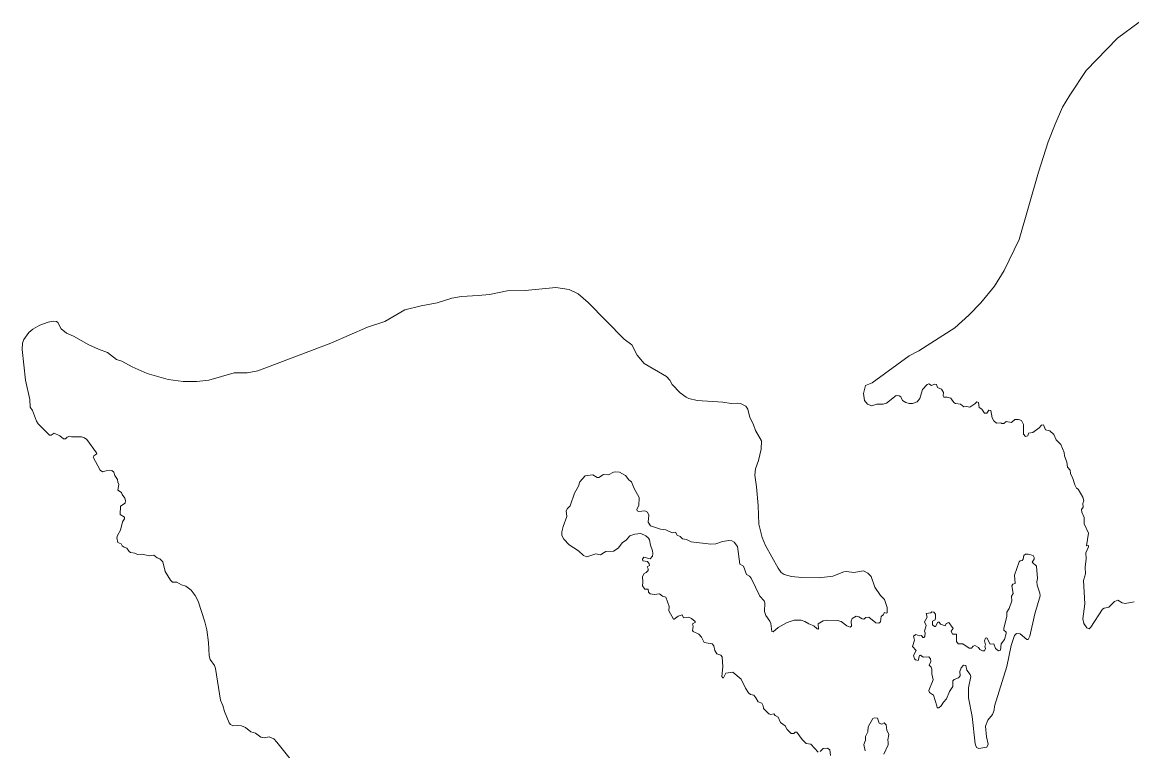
# Model space of a CAD drawing. Extents: x 369010 to 739155, y 6377141 to 6616555.
# Drawn here: x 492118 to 497311, y 6577025 to 6580433 of the extents above; entities that cross this region are included whole.
import ezdxf

# ---------------------------------------------------------------- set-up
doc = ezdxf.new("R2010")
doc.units = 0
doc.header["$LTSCALE"] = 40
doc.layers.add('1', color=7, linetype='Continuous', lineweight=13)

msp = doc.modelspace()

# ---------------------------------------------------------------- linework, layer by layer
at = {"layer": '1'}
for points in [[(497345.15, 6580433.02), (497243.86, 6580357.88), (497098.05, 6580206.61), (497020.43, 6580091.42), (496987.17, 6580035.32), (496951.91, 6579956.7), (496919.81, 6579873.62), (496874.46, 6579732.28), (496784.42, 6579416.99), (496713.42, 6579271.68), (496668.9, 6579197.7), (496604.02, 6579121.07), (496548.25, 6579063.31), (496482.87, 6579002.74), (496314.56, 6578896.32), (496269.54, 6578872.98), (496095.76, 6578745.71), (496064.98, 6578733.79), (496055.54, 6578695.73), (496060.34, 6578663.45), (496073.42, 6578646.9), (496094.44, 6578637.97), (496117.44, 6578645.58), (496148.06, 6578646.24), (496163.45, 6578651.37), (496207.64, 6578687.12), (496222.21, 6578685.63), (496229.65, 6578680.34), (496238.59, 6578664.12), (496253.98, 6578654.52), (496269.21, 6578648.89), (496284.6, 6578649.39), (496305.95, 6578657.99), (496319.69, 6578672.06), (496331.77, 6578715.42), (496353.45, 6578738.1), (496361.73, 6578741.57), (496373.81, 6578734.29), (496387.88, 6578739.09), (496396.48, 6578738.43), (496401.94, 6578724.03), (496420.65, 6578716.75), (496429.25, 6578701.52), (496428.09, 6578685.8), (496431.9, 6578679.67)], [(494616.15, 6579191.58), (494471.67, 6579178.67), (494388.42, 6579176.85), (494304.51, 6579159.97), (494252.21, 6579154.84), (494173.43, 6579149.87), (494127.92, 6579142.09), (494059.57, 6579121.07), (493984.59, 6579107.01), (493909.45, 6579087.31), (493815.61, 6579033.36), (493733.36, 6579006.54), (493561.73, 6578932.07), (493219.96, 6578801.82), (493171.47, 6578793.54), (493110.23, 6578793.21), (492990.91, 6578757.96), (492934.8, 6578752.16)], [(495449.8, 6578000.45), (495465.19, 6577979.92), (495476.44, 6577898.16), (495493, 6577888.56), (495508.39, 6577849.01), (495522.45, 6577841.07), (495530.07, 6577832.79), (495570.29, 6577748.55), (495590.64, 6577726.54), (495593.13, 6577717.27), (495592.46, 6577675.89), (495598.92, 6577657.02), (495616.79, 6577631.87), (495621.59, 6577619.79), (495625.73, 6577582.38), (495632.02, 6577581.22), (495656.35, 6577601.25), (495697.72, 6577625.25), (495730.99, 6577636.34), (495764.09, 6577636.34), (495780.64, 6577630.21), (495798.85, 6577619.12), (495823.18, 6577609.52), (495838.73, 6577594.63), (495844.19, 6577594.13), (495842.87, 6577618.79), (495866.87, 6577632.86), (495883.42, 6577635.67), (495933.07, 6577634.68), (495951.28, 6577629.72), (495976.76, 6577608.86), (495992.49, 6577603.73), (495998.78, 6577607.7), (495997.62, 6577631.87), (496001.92, 6577643.29), (496021.45, 6577654.21), (496033.53, 6577651.56), (496048.92, 6577641.47), (496057.2, 6577640.81), (496066.47, 6577647.76), (496079.87, 6577649.74), (496112.64, 6577623.92), (496127.87, 6577621.94), (496134.99, 6577628.72), (496137.47, 6577653.22), (496148.06, 6577661.16), (496153.19, 6577671.75), (496161.63, 6577668.44), (496166.6, 6577670.76), (496166.27, 6577694.43), (496154.18, 6577732.99), (496134.99, 6577751.2), (496109.17, 6577790.09), (496090.63, 6577840.07), (496075.07, 6577855.79), (496055.54, 6577867.21), (496010.36, 6577858.28), (495975.94, 6577863.41), (495963.03, 6577862.08), (495912.05, 6577841.07), (495847.67, 6577833.45), (495767.24, 6577834.94), (495718.25, 6577839.74), (495683.49, 6577849.67), (495670.42, 6577859.27), (495655.69, 6577878.97), (495596.1, 6577984.56), (495581.37, 6578022.79), (495564.82, 6578085.35), (495562.01, 6578172.74), (495554.89, 6578260.12), (495546.62, 6578313.74), (495550.43, 6578344.2), (495564.16, 6578382.59), (495576.91, 6578436.05), (495577.9, 6578474.45), (495550.43, 6578523.44), (495539.67, 6578554.06), (495523.94, 6578584.67), (495513.52, 6578623.07), (495504.91, 6578637.3), (495479.59, 6578649.39), (495464.03, 6578651.37), (495435.57, 6578648.89), (495397.33, 6578655.84), (495276.18, 6578664.12), (495237.95, 6578672.39), (495225.21, 6578678.85), (495197.41, 6578698.87), (495159.84, 6578738.1), (495148.25, 6578758.45), (495134.02, 6578775.5), (495028.92, 6578836.57), (494995.32, 6578875.96), (494971.33, 6578924.62), (494934.92, 6578950.6), (494766.93, 6579122.07), (494719.59, 6579163.11), (494677.39, 6579182.31), (494616.15, 6579191.58)], [(492934.8, 6578752.16), (492871.74, 6578752.5), (492801.57, 6578761.43), (492702.76, 6578789.07), (492631.93, 6578821.01), (492584.76, 6578846.83), (492558.94, 6578854.78), (492517.73, 6578888.71), (492475.03, 6578902.94), (492429.35, 6578923.96), (492357.69, 6578965), (492324.92, 6578978.57), (492300.42, 6578998.6), (492284.7, 6579028.06), (492278.91, 6579032.69), (492263.85, 6579034.02), (492239.68, 6579029.55), (492200.46, 6579015.32), (492167.19, 6578996.45), (492149.65, 6578981.06), (492126.15, 6578948.29), (492119.69, 6578931.07), (492117.87, 6578902.28), (492132.77, 6578758.78), (492152.96, 6578668.25), (492154.78, 6578632.17), (492166.7, 6578616.62), (492184.74, 6578567.13), (492193.18, 6578554.72), (492246.3, 6578500.93), (492254.25, 6578500.6), (492267.16, 6578510.03), (492294.46, 6578498.94), (492311.18, 6578483.39), (492320.61, 6578484.54), (492328.56, 6578492.32), (492340.81, 6578496.79), (492348.42, 6578494.14), (492395.26, 6578493.81), (492408.99, 6578489.34), (492420.41, 6578481.07), (492466.09, 6578418.34), (492467.91, 6578413.21), (492453.35, 6578405.1), (492450.7, 6578398.48), (492482.97, 6578337.91), (492493.9, 6578329.96), (492510.78, 6578334.1), (492538.09, 6578335.43), (492546.69, 6578328.31), (492551.16, 6578313.41), (492563.41, 6578294.55), (492564.9, 6578280.81), (492570.69, 6578270.22), (492565.56, 6578244.07), (492583.43, 6578232.98), (492585.75, 6578223.71), (492598.16, 6578207.16), (492601.64, 6578196.24), (492600.32, 6578183.16), (492577.31, 6578169.92), (492576.81, 6578130.86), (492596.51, 6578117.62), (492596.18, 6578110.17), (492586.58, 6578095.61), (492578.64, 6578057.21), (492563.74, 6578031.73), (492560.76, 6578021.3), (492564.9, 6577999.78), (492581.45, 6577992.83), (492586.25, 6577984.23), (492594.85, 6577977.94), (492607.6, 6577973.47), (492618.52, 6577957.08), (492624.81, 6577952.61), (492645.66, 6577949.14), (492657.42, 6577942.85), (492676.61, 6577945), (492714.85, 6577937.39), (492733.88, 6577939.87), (492749.27, 6577927.13), (492762.34, 6577923.32), (492775.75, 6577908.09), (492786.51, 6577863.41), (492811.83, 6577823.19), (492821.93, 6577812.93), (492841.12, 6577813.59), (492863.47, 6577801.51), (492884.16, 6577794.56), (492908.65, 6577776.35), (492927.19, 6577751.2), (492941.59, 6577725.54), (492973.36, 6577628.72), (492981.97, 6577591.49), (492990.41, 6577532.23), (492992.23, 6577469.84), (492998.02, 6577452.63), (493018.05, 6577423.5), (493022.19, 6577410.42), (493045.85, 6577261.64)], [(496431.9, 6578679.67), (496447.13, 6578679.67), (496463.51, 6578675.04), (496477.74, 6578653.36), (496485.52, 6578649.39), (496509.02, 6578646.24), (496524.75, 6578633.5), (496537.82, 6578635.48), (496553.05, 6578632.17), (496577.05, 6578647.9), (496586.15, 6578657.5), (496593.27, 6578654.52), (496596.08, 6578631.35), (496609.15, 6578622.41), (496621.9, 6578603.54), (496632.16, 6578604.53), (496642.42, 6578618.27), (496650.7, 6578615.95), (496658.31, 6578582.19), (496664.93, 6578567.79), (496677.51, 6578557.86), (496697.86, 6578559.19), (496702.66, 6578555.38), (496711.93, 6578555.71), (496723.35, 6578565.97), (496748.84, 6578559.85), (496762.91, 6578574.91), (496780.78, 6578574.91), (496795.18, 6578570.11), (496803.46, 6578551.57), (496804.28, 6578505.56), (496814.21, 6578495.8), (496824.81, 6578498.28), (496828.28, 6578511.03), (496848.64, 6578513.67), (496877.11, 6578535.35), (496887.86, 6578547.44), (496897.79, 6578549.26), (496906.73, 6578525.76), (496927.42, 6578521.95), (496946.29, 6578504.41), (496957.37, 6578479.91), (496978.72, 6578458.39), (496995.11, 6578420.16), (496995.94, 6578404.94), (497007.19, 6578374.32), (497010, 6578350.98), (497022.75, 6578337.25), (497024.73, 6578322.02), (497035.82, 6578299.01), (497043.77, 6578268.4), (497051.88, 6578254), (497059.82, 6578248.54), (497082.66, 6578210.97), (497086.3, 6578194.42), (497082.5, 6578181.67), (497083.99, 6578164.46), (497075.71, 6578153.87), (497077.36, 6578140.46), (497088.45, 6578115.97), (497088.12, 6578087.17), (497108.15, 6578043.48), (497098.88, 6577983.73), (497108.48, 6577985.38), (497109.14, 6577979.43), (497095.24, 6577951.46), (497097.72, 6577922.66), (497092.92, 6577884.43), (497094.25, 6577852.48), (497085.64, 6577820.71), (497091.93, 6577712.3), (497081.17, 6577642.13), (497086.96, 6577620.94), (497100.54, 6577599.59), (497111.13, 6577595.46), (497119.07, 6577603.24), (497173.36, 6577686.65), (497181.3, 6577691.78), (497203.64, 6577696.25), (497230.62, 6577723.39), (497245.68, 6577729.52), (497266.7, 6577717.27), (497280.77, 6577714.45), (497322.81, 6577721.41)], [(495207.34, 6577661.16), (495188.47, 6577655.2), (495169.93, 6577640.81), (495166.12, 6577640.81), (495144.77, 6577679.7), (495145.44, 6577699.39), (495130.71, 6577743.75), (495114.16, 6577748.88), (495099.92, 6577758.48), (495075.26, 6577756.49), (495057.72, 6577759.47), (495049.78, 6577767.08), (495047.62, 6577780.82), (495031.9, 6577781.48), (495021.47, 6577796.71), (495023.29, 6577814.25), (495021.14, 6577839.74), (495028.09, 6577854.14), (495038.69, 6577858.28), (495048.12, 6577868.21), (495048.12, 6577875.49), (495043.16, 6577885.75), (495053.58, 6577891.05), (495052.92, 6577899.16), (495044.31, 6577910.58), (495022.3, 6577913.06), (495021.64, 6577921.5), (495027.76, 6577930.44), (495057.72, 6577923.32), (495067.32, 6577934.74), (495069.47, 6577948.15), (495068.64, 6577960.89), (495058.05, 6577986.54), (495053.58, 6578011.37), (495048.45, 6578018.98), (495036.37, 6578030.24), (495012.54, 6578041.32), (494985.23, 6578038.84), (494962.39, 6578029.91), (494944.51, 6578010.38), (494926.97, 6577999.62), (494906.61, 6577972.48), (494885.26, 6577958.41), (494850.18, 6577956.42), (494841.24, 6577952.61), (494824.36, 6577941.19), (494802.35, 6577945.66), (494759.98, 6577932.26), (494744.92, 6577938.38), (494721.25, 6577960.06), (494677.89, 6577987.7), (494652.73, 6578014.51), (494644.13, 6578032.39), (494643.46, 6578049.6), (494649.26, 6578074.43), (494667.46, 6578120.77), (494664.15, 6578147.58), (494669.61, 6578158.34), (494682.03, 6578171.41), (494703.54, 6578229.5), (494721.91, 6578262.6), (494728.53, 6578283.79), (494753.19, 6578311.76), (494788.61, 6578316.23), (494808.14, 6578303.81), (494816.91, 6578303.81), (494838.92, 6578317.88), (494862.26, 6578315.56), (494885.26, 6578327.65), (494897.02, 6578329.96), (494913.23, 6578327.65), (494941.37, 6578312.75), (494957.26, 6578291.9), (494969.67, 6578283.13), (494981.92, 6578252.51), (495006.08, 6578210.3), (495003.27, 6578172.74), (494994.66, 6578154.53), (494995.49, 6578147.25), (495003.27, 6578143.77), (495031.24, 6578146.59), (495044.31, 6578141.12), (495051.1, 6578127.72), (495047.95, 6578094.78), (495059.04, 6578077.4), (495105.22, 6578060.85), (495130.21, 6578058.87), (495160.5, 6578044.14), (495175.39, 6578047.12), (495182.84, 6578033.71), (495197.74, 6578026.6), (495208.66, 6578016.17), (495226.37, 6578013.02), (495249.37, 6578002.43), (495341.23, 6577991.51), (495364.23, 6577992.5), (495394.85, 6578003.42), (495425.14, 6578008.22), (495439.54, 6578006.57), (495449.8, 6578000.45)], [(496284.1, 6577513.37), (496302.14, 6577493.51), (496289.73, 6577471.16), (496294.37, 6577455.28), (496299.5, 6577449.81), (496310.75, 6577446.83), (496317.7, 6577470.83), (496321.84, 6577472.16), (496334.91, 6577462.89), (496360.4, 6577465.04), (496369.34, 6577455.77), (496370.66, 6577441.87), (496362.72, 6577424.66), (496372.48, 6577415.89), (496375.79, 6577406.12), (496375.46, 6577385.1), (496381.42, 6577356.97), (496361.73, 6577306.98), (496363.71, 6577298.05), (496383.08, 6577284.97), (496397.97, 6577234.49), (496400.12, 6577225.56), (496408.07, 6577225.39), (496418.99, 6577234.49), (496429.58, 6577253.03), (496443.65, 6577267.92), (496457.72, 6577302.85), (496473.94, 6577326.35), (496473.28, 6577351.84), (496479.73, 6577358.29), (496500.09, 6577366.23), (496507.7, 6577375.17), (496506.54, 6577395.2), (496512.83, 6577413.07), (496523.75, 6577425.48), (496534.84, 6577423.33), (496538.32, 6577401.98), (496554.7, 6577381.29), (496557.52, 6577372.85), (496546.1, 6577319.4), (496547.59, 6577273.39), (496564.47, 6577184.84), (496577.54, 6577058.23), (496584.49, 6577039.69), (496594.42, 6577034.9), (496632.49, 6577042.01), (496638.78, 6577055.75), (496631.17, 6577090.84), (496627.03, 6577139.99), (496636.63, 6577168.13), (496658.97, 6577194.94), (496667.58, 6577215.46), (496668.9, 6577234.33), (496726.17, 6577419.53), (496747.02, 6577517.67), (496761.58, 6577563.68), (496771.84, 6577574.11), (496788.39, 6577571.96), (496820.01, 6577545.14), (496826.63, 6577546.14), (496834.24, 6577561.03), (496856.91, 6577665.63), (496881.57, 6577749.21), (496880.25, 6577761.95), (496868.17, 6577800.19), (496867.01, 6577814.75), (496870.48, 6577830.14), (496865.19, 6577887.9), (496844.83, 6577907.1), (496854.1, 6577921.33), (496854.43, 6577929.11), (496849.63, 6577938.71), (496826.63, 6577945), (496813.88, 6577944.34), (496806.27, 6577938.38), (496803.12, 6577921.33), (496798.33, 6577915.71), (496788.06, 6577913.39), (496783.93, 6577908.09), (496762.41, 6577846.2), (496765.39, 6577807.63), (496754.3, 6577804.65), (496749.17, 6577797.04), (496755.29, 6577760.3), (496748.18, 6577747.56), (496749.17, 6577726.87), (496737.09, 6577691.12), (496726.5, 6577672.75), (496725.5, 6577653.55), (496712.43, 6577597.77), (496712.76, 6577589.83), (496722.36, 6577580.56), (496723.68, 6577574.11), (496715.74, 6577545.81), (496700.02, 6577525.95), (496695.88, 6577495.33), (496686.94, 6577492.84), (496673.04, 6577503.27), (496665.26, 6577524.46), (496648.71, 6577523.13)], [(495843.04, 6577019.01), (495808.61, 6577055.42), (495786.43, 6577059.56), (495768.06, 6577078.09), (495742.74, 6577111.52), (495735.13, 6577112.19), (495728.67, 6577106.56), (495717.58, 6577105.57), (495698.72, 6577124.1), (495689.45, 6577141.65), (495667.6, 6577157.53), (495655.85, 6577182.19), (495641.78, 6577189.48), (495635.33, 6577197.25), (495621.1, 6577195.27), (495612.99, 6577198.25), (495587.5, 6577222.74), (495585.18, 6577235.49), (495579.22, 6577247.57), (495562.01, 6577253.69), (495552.08, 6577273.39), (495542.15, 6577284.64), (495526.26, 6577287.79), (495516.99, 6577296.39), (495502.93, 6577317.41), (495482.24, 6577360.11), (495444.17, 6577392.05), (495410.41, 6577387.58), (495400.81, 6577366.9), (495396.67, 6577366.9), (495391.71, 6577372.36), (495396.67, 6577416.88), (495394.52, 6577464.38), (495388.4, 6577472.98), (495369.03, 6577478.78), (495359.76, 6577494.67), (495355.3, 6577515.85), (495347.35, 6577525.95), (495309.62, 6577531.08), (495296.87, 6577556.56), (495284.63, 6577570.63), (495257.98, 6577582.88), (495255.17, 6577587.84), (495258.97, 6577606.71), (495255.17, 6577618.79), (495268.57, 6577626.41), (495267.91, 6577629.05), (495250.7, 6577642.96), (495237.29, 6577649.41), (495213.13, 6577647.43), (495207.34, 6577661.16)], [(496648.71, 6577523.13), (496633.15, 6577553.42), (496626.37, 6577552.43), (496621.57, 6577539.35), (496627.03, 6577520.48), (496622.56, 6577513.86), (496626.04, 6577503.27), (496621.57, 6577492.51), (496612.96, 6577492.51), (496599.55, 6577498.8), (496593.6, 6577508.4), (496576.72, 6577518), (496568.11, 6577514.19), (496560.33, 6577504.93), (496550.57, 6577504.6), (496520.61, 6577525.12), (496498.76, 6577525.28), (496489.99, 6577535.88), (496489.99, 6577569.97), (496471.79, 6577570.3), (496465.99, 6577584.04), (496474.93, 6577597.44), (496455.4, 6577624.25), (496442.16, 6577619.79), (496437.86, 6577609.86), (496415.18, 6577617.97), (496409.39, 6577626.9), (496403.76, 6577626.41), (496392.67, 6577606.71), (496387.88, 6577606.71), (496378.61, 6577614.32), (496377.61, 6577619.79), (496378.94, 6577630.54), (496390.03, 6577637.33), (496393.01, 6577648.42), (496391.68, 6577663.48), (496384.73, 6577673.57), (496374.8, 6577674.57), (496370.66, 6577670.43), (496347.99, 6577666.95), (496353.12, 6577649.74), (496341.37, 6577628.72), (496348.32, 6577610.85), (496340.38, 6577584.37), (496343.85, 6577577.09), (496342.53, 6577560.04), (496337.23, 6577554.25), (496332.43, 6577555.24), (496326.31, 6577564.51), (496316.38, 6577563.02), (496299.83, 6577568.98), (496289.4, 6577560.37), (496294.53, 6577542.33), (496284.1, 6577513.37)], [(493045.85, 6577261.64), (493056.78, 6577236.48), (493065.05, 6577208.01), (493086.4, 6577155.38), (493092.86, 6577147.11), (493103.28, 6577141.31), (493126.29, 6577143.3), (493144.49, 6577140.98), (493162.37, 6577133.37), (493188.35, 6577113.84), (493209.7, 6577107.72), (493234.03, 6577089.18), (493250.58, 6577086.04), (493273.92, 6577090.5), (493295.27, 6577080.91), (493310, 6577065.84), (493371.4, 6576987.4)], [(496150.71, 6577008.75), (496170.57, 6577052.44), (496171.4, 6577063.36), (496169.24, 6577075.44), (496174.38, 6577101.43), (496165.11, 6577121.45), (496162.13, 6577146.78), (496152.03, 6577155.71), (496140.45, 6577149.92), (496128.37, 6577153.73), (496120.92, 6577177.39), (496107.18, 6577179.38), (496099.57, 6577176.73), (496077.89, 6577136.85), (496075.57, 6577113.84), (496064.48, 6577092.16), (496064.48, 6577073.95), (496057.03, 6577055.09), (496063.49, 6577024.47)], [(495901.13, 6577002.62), (495897.65, 6577029.76), (495886.23, 6577037.54), (495866.7, 6577035.89), (495852.97, 6577021.16)]]:
    msp.add_lwpolyline(points, dxfattribs=at)

doc.saveas('drawing.dxf')
